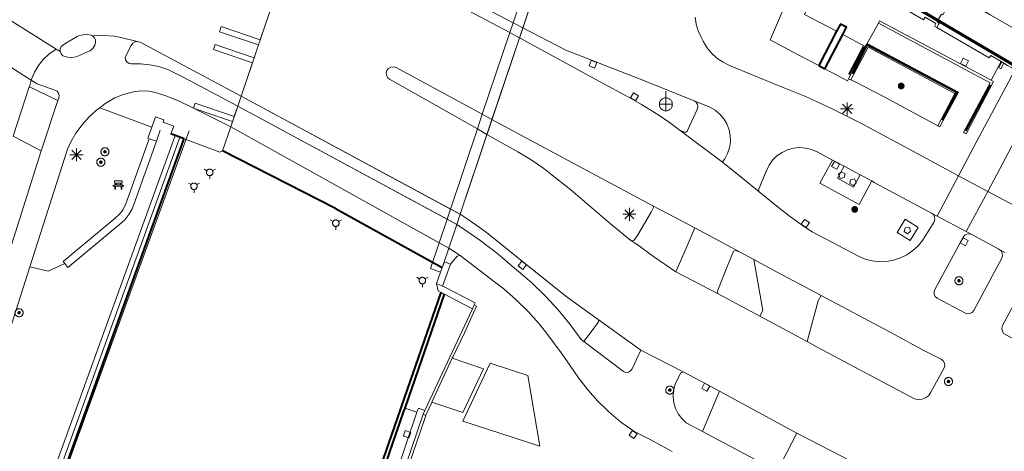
# Model space of a CAD drawing. Header units: metres. Extents: x 135779 to 137489, y 452643 to 455118.
# Tile 395 of 489: x 136792 to 136868, y 454425 to 454458. Entities that reach past the tile are written whole.
import ezdxf

# ---------------------------------------------------------------- set-up
doc = ezdxf.new("R2010")
doc.units = ezdxf.units.M
doc.linetypes.add('DGN_Style_3', pattern=[78.572352, 56.123108, -22.449243])
doc.linetypes.add('DGN_Style_4', pattern=[89.853097, 44.898487, -22.449243, 0.056123, -22.449243])
for name, color, linetype, lineweight in [('KTop_BTD_Groenvoorziening', 62, 'Continuous', 13), ('KTop_GBI_Bordes', 40, 'Continuous', 40), ('KTop_OBD__landhoofd', 7, 'Continuous', 0), ('KTop_OBD_Brug_dek', 11, 'Continuous', 13), ('KTop_OTD_Gesloten verharding', 15, 'Continuous', 13), ('KTop_OTD_Gesloten verharding_cementbeton', 15, 'Continuous', 13), ('KTop_OWG_Verkeerseiland_gesloten verharding', 2, 'Continuous', 13), ('KTop_PAL_Lichtmast', 40, 'Continuous', 13), ('KTop_PAL_Portaal', 222, 'Continuous', 13), ('KTop_PND_Grondvlaksituatie van BAG-pand [tachy]', 1, 'Continuous', 13), ('KTop_PND_Pandscheiding', 40, 'Continuous', 13), ('KTop_PUT_Brandkraan of -put', 1, 'Continuous', 13), ('KTop_PUT_Inspectie- of rioolput', 15, 'Continuous', 13), ('KTop_PUT_Kolk', 15, 'Continuous', 13), ('KTop_SHD_Damwand (l)', 1, 'Continuous', 40), ('KTop_SHD_Geluidsscherm (l)', 1, 'Continuous', 40), ('KTop_SHD_Hek (l)', 15, 'DGN_Style_4', 40), ('KTop_SHD_Kademuur', 16, 'Continuous', 13), ('KTop_SHD_Muur', 15, 'Continuous', 13), ('KTop_SHD_Muur (l)', 15, 'Continuous', 40), ('KTop_SHD_Walbescherming (l)', 1, 'DGN_Style_3', 40), ('KTop_STM_Bank', 40, 'Continuous', 13), ('KTop_VGO_Boom', 92, 'Continuous', 13), ('KTop_WGD_Fietspad', 40, 'Continuous', 13), ('KTop_WGD_Rijbaan_Lokale weg', 251, 'Continuous', 13), ('KTop_WGD_Rijbaan_Lokale weg_toerit', 251, 'Continuous', 13), ('KTop_WGD_Rijbaan_Lokale weg_verkeersdrempel', 40, 'Continuous', 13), ('KTop_WGD_Spoorbaan', 251, 'Continuous', 13), ('KTop_WGD_Voetpad', 251, 'Continuous', 13), ('KTop_WGD_Voetpad op trap', 251, 'Continuous', 13), ('KTop_WTD_Waterloop', 150, 'Continuous', 13), ('KTop_WTI_Meerpaal', 150, 'Continuous', 13)]:
    doc.layers.add(name, color=color, linetype=linetype, lineweight=lineweight)

# ---------------------------------------------------------------- blocks, each defined once
blk = doc.blocks.new('PAL_Lichtmast')
at = {"layer": 'KTop_PAL_Lichtmast'}
for p, q in [((-0.354, -0.354), (0.354, 0.354)), ((0.354, -0.354), (-0.354, 0.354)), ((0, -0.5), (0, 0.5)), ((-0.5, 0), (0.5, 0))]:
    blk.add_line(p, q, dxfattribs=at)
blk = doc.blocks.new('PAL_Portaal')
at = {"layer": 'KTop_PAL_Portaal'}
for p, q in [((0, -0.5), (0, 1)), ((0.5, 0), (-0.5, 0))]:
    blk.add_line(p, q, dxfattribs=at)
at = {"layer": 'KTop_PAL_Portaal', "flags": 128}
blk.add_lwpolyline([(0, 0.5), (-0.052, 0.497), (-0.103, 0.489), (-0.154, 0.475), (-0.203, 0.456), (-0.25, 0.433), (-0.293, 0.404), (-0.334, 0.371), (-0.371, 0.334), (-0.404, 0.293), (-0.433, 0.249), (-0.456, 0.203), (-0.475, 0.154), (-0.489, 0.103), (-0.497, 0.052), (-0.499, 0), (-0.497, -0.052), (-0.489, -0.104), (-0.475, -0.155), (-0.456, -0.203), (-0.433, -0.25), (-0.404, -0.293), (-0.371, -0.334), (-0.334, -0.371), (-0.293, -0.404), (-0.249, -0.433), (-0.203, -0.456), (-0.154, -0.475), (-0.103, -0.489), (-0.052, -0.497), (0, -0.499), (0.052, -0.497), (0.104, -0.489), (0.155, -0.475), (0.203, -0.456), (0.25, -0.433), (0.293, -0.404), (0.334, -0.371), (0.371, -0.334), (0.404, -0.293), (0.433, -0.25), (0.456, -0.203), (0.475, -0.155), (0.489, -0.104), (0.497, -0.052), (0.499, 0), (0.497, 0.052), (0.489, 0.103), (0.475, 0.154), (0.456, 0.203), (0.433, 0.25), (0.404, 0.293), (0.371, 0.334), (0.334, 0.371), (0.293, 0.404), (0.25, 0.433), (0.203, 0.456), (0.155, 0.475), (0.104, 0.489), (0.052, 0.497), (0, 0.5)], dxfattribs=at)
blk = doc.blocks.new('PUT_Kolk')
at = {"layer": 'KTop_PUT_Kolk', "flags": 128}
blk.add_lwpolyline([(0.225, -0.225), (0.225, 0.225), (-0.225, 0.225), (-0.225, -0.225), (0.225, -0.225)], dxfattribs=at)
blk = doc.blocks.new('PUT_Brandkraan_of_-put')
at = {"layer": 'KTop_PUT_Brandkraan of -put'}
for p, q in [((-0.25, 0.034), (0, 0.25)), ((-0.158, -0.25), (-0.25, 0.034)), ((0, 0.25), (0.25, 0.033)), ((0.25, 0.033), (0.158, -0.25)), ((0.158, -0.25), (-0.158, -0.25))]:
    blk.add_line(p, q, dxfattribs=at)
blk = doc.blocks.new('PUT_Inspectie-_of_rioolput')
at = {"layer": 'KTop_PUT_Inspectie- of rioolput', "flags": 128}
for points in [[(0.31, 0), (0.308, 0.032), (0.303, 0.064), (0.294, 0.095), (0.283, 0.126), (0.268, 0.155), (0.25, 0.182), (0.23, 0.207), (0.207, 0.23), (0.182, 0.25), (0.154, 0.268), (0.126, 0.283), (0.095, 0.294), (0.064, 0.303), (0.032, 0.308), (0, 0.309), (-0.032, 0.308), (-0.064, 0.303), (-0.096, 0.294), (-0.126, 0.283), (-0.155, 0.268), (-0.182, 0.25), (-0.207, 0.23), (-0.23, 0.207), (-0.25, 0.182), (-0.268, 0.154), (-0.283, 0.126), (-0.294, 0.095), (-0.303, 0.064), (-0.308, 0.032), (-0.309, 0), (-0.308, -0.032), (-0.303, -0.064), (-0.294, -0.096), (-0.283, -0.126), (-0.268, -0.155), (-0.25, -0.182), (-0.23, -0.207), (-0.207, -0.23), (-0.182, -0.25), (-0.155, -0.268), (-0.126, -0.283), (-0.096, -0.294), (-0.064, -0.303), (-0.032, -0.308), (0, -0.309), (0.032, -0.308), (0.064, -0.303), (0.095, -0.294), (0.126, -0.283), (0.155, -0.268), (0.182, -0.25), (0.207, -0.23), (0.23, -0.207), (0.25, -0.182), (0.268, -0.155), (0.283, -0.126), (0.294, -0.096), (0.303, -0.064), (0.308, -0.032), (0.31, 0)], [(0.095, 0), (0.094, 0.009), (0.092, 0.019), (0.09, 0.029), (0.086, 0.038), (0.082, 0.047), (0.076, 0.055), (0.07, 0.063), (0.063, 0.07), (0.055, 0.076), (0.047, 0.082), (0.038, 0.086), (0.029, 0.09), (0.019, 0.092), (0.009, 0.094), (0, 0.094), (-0.01, 0.094), (-0.02, 0.092), (-0.029, 0.09), (-0.039, 0.086), (-0.048, 0.082), (-0.056, 0.076), (-0.064, 0.07), (-0.071, 0.063), (-0.077, 0.055), (-0.082, 0.047), (-0.087, 0.038), (-0.09, 0.029), (-0.093, 0.019), (-0.094, 0.009), (-0.095, 0), (-0.094, -0.01), (-0.093, -0.02), (-0.09, -0.029), (-0.087, -0.039), (-0.082, -0.048), (-0.077, -0.056), (-0.071, -0.064), (-0.064, -0.071), (-0.056, -0.077), (-0.047, -0.082), (-0.039, -0.087), (-0.029, -0.09), (-0.02, -0.093), (-0.01, -0.094), (0, -0.095), (0.009, -0.094), (0.019, -0.093), (0.029, -0.09), (0.038, -0.087), (0.047, -0.082), (0.055, -0.077), (0.063, -0.071), (0.07, -0.064), (0.076, -0.056), (0.082, -0.047), (0.086, -0.039), (0.09, -0.029), (0.092, -0.02), (0.094, -0.01), (0.095, 0)], [(0.035, 0), (0.034, 0.003), (0.034, 0.007), (0.033, 0.01), (0.031, 0.014), (0.03, 0.017), (0.028, 0.02), (0.026, 0.023), (0.023, 0.026), (0.02, 0.028), (0.017, 0.03), (0.014, 0.031), (0.01, 0.033), (0.007, 0.034), (0.003, 0.034), (0, 0.034), (-0.004, 0.034), (-0.007, 0.034), (-0.011, 0.033), (-0.014, 0.031), (-0.018, 0.03), (-0.021, 0.028), (-0.023, 0.026), (-0.026, 0.023), (-0.028, 0.02), (-0.03, 0.017), (-0.032, 0.014), (-0.033, 0.01), (-0.034, 0.007), (-0.035, 0.003), (-0.035, 0), (-0.035, -0.004), (-0.034, -0.007), (-0.033, -0.011), (-0.032, -0.014), (-0.03, -0.018), (-0.028, -0.021), (-0.026, -0.023), (-0.023, -0.026), (-0.021, -0.028), (-0.017, -0.03), (-0.014, -0.032), (-0.011, -0.033), (-0.007, -0.034), (-0.004, -0.035), (0, -0.035), (0.003, -0.035), (0.007, -0.034), (0.01, -0.033), (0.014, -0.032), (0.017, -0.03), (0.02, -0.028), (0.023, -0.026), (0.026, -0.023), (0.028, -0.021), (0.03, -0.017), (0.031, -0.014), (0.033, -0.011), (0.034, -0.007), (0.034, -0.004), (0.035, 0)], [(0.01, 0.02), (0.007, 0.02), (0.005, 0.021), (0.003, 0.022), (0.001, 0.022), (-0.001, 0.022), (-0.004, 0.022), (-0.006, 0.021), (-0.008, 0.02), (-0.01, 0.019), (-0.012, 0.018), (-0.014, 0.017), (-0.016, 0.015), (-0.017, 0.013), (-0.019, 0.012), (-0.02, 0.009), (-0.021, 0.007), (-0.022, 0.005), (-0.022, 0.003), (-0.022, 0.001), (-0.022, -0.001), (-0.022, -0.004), (-0.022, -0.006), (-0.021, -0.008), (-0.02, -0.01), (-0.019, -0.012), (-0.017, -0.014), (-0.016, -0.016), (-0.014, -0.017), (-0.012, -0.019), (-0.01, -0.02), (-0.008, -0.021), (-0.006, -0.022), (-0.003, -0.022), (-0.001, -0.022), (0.001, -0.022), (0.003, -0.022), (0.005, -0.022), (0.008, -0.021), (0.01, -0.02), (0.012, -0.019), (0.014, -0.017), (0.015, -0.016), (0.017, -0.014), (0.018, -0.012), (0.02, -0.01), (0.02, -0.008), (0.021, -0.006), (0.022, -0.003), (0.022, -0.001), (0.022, 0.001), (0.022, 0.003), (0.021, 0.005), (0.02, 0.008), (0.019, 0.01), (0.018, 0.012), (0.017, 0.014), (0.015, 0.015), (0.013, 0.017), (0.012, 0.018), (0.01, 0.02)]]:
    blk.add_lwpolyline(points, dxfattribs=at)
blk = doc.blocks.new('STM_Bank')
at = {"layer": 'KTop_STM_Bank'}
for p, q in [((-0.416, -0.089), (-0.298, 0.019)), ((-0.298, 0.314), (0.298, 0.314)), ((-0.298, 0.143), (-0.298, 0.314)), ((-0.2, 0.143), (-0.298, 0.143)), ((-0.298, 0.019), (-0.2, 0.019)), ((-0.2, 0.019), (-0.2, 0.143)), ((0.157, 0.143), (-0.154, 0.143)), ((-0.154, 0.143), (-0.154, 0.019)), ((-0.154, 0.019), (0.157, 0.019)), ((0.157, 0.019), (0.157, 0.143)), ((0.298, 0.143), (0.203, 0.143)), ((0.203, 0.143), (0.203, 0.019)), ((0.203, 0.019), (0.298, 0.019)), ((0.298, 0.314), (0.298, 0.143)), ((0.298, 0.019), (0.416, -0.089)), ((-0.259, -0.089), (-0.416, -0.089)), ((-0.259, -0.315), (-0.259, -0.089)), ((-0.213, -0.315), (-0.259, -0.315)), ((0.216, -0.089), (-0.213, -0.089)), ((-0.213, -0.089), (-0.213, -0.315)), ((0.216, -0.305), (0.216, -0.089)), ((0.259, -0.305), (0.216, -0.305)), ((0.416, -0.089), (0.259, -0.089)), ((0.259, -0.089), (0.259, -0.305))]:
    blk.add_line(p, q, dxfattribs=at)
blk = doc.blocks.new('WTI_Meerpaal')
at = {"layer": 'KTop_WTI_Meerpaal'}
for p, q in [((-0.216, 0.125), (-0.432, 0.25)), ((0.216, 0.125), (0.432, 0.25)), ((0, -0.25), (0, -0.5))]:
    blk.add_line(p, q, dxfattribs=at)
at = {"layer": 'KTop_WTI_Meerpaal', "flags": 128}
blk.add_lwpolyline([(0.25, 0), (0.248, 0.026), (0.245, 0.051), (0.238, 0.077), (0.228, 0.101), (0.217, 0.125), (0.202, 0.146), (0.186, 0.167), (0.167, 0.185), (0.147, 0.202), (0.125, 0.216), (0.102, 0.228), (0.077, 0.237), (0.052, 0.244), (0.026, 0.248), (0, 0.25), (-0.026, 0.249), (-0.052, 0.245), (-0.077, 0.238), (-0.102, 0.228), (-0.125, 0.217), (-0.147, 0.202), (-0.167, 0.186), (-0.186, 0.167), (-0.202, 0.147), (-0.217, 0.125), (-0.228, 0.102), (-0.238, 0.077), (-0.245, 0.052), (-0.249, 0.026), (-0.25, 0), (-0.249, -0.026), (-0.245, -0.052), (-0.238, -0.077), (-0.229, -0.102), (-0.217, -0.125), (-0.203, -0.147), (-0.186, -0.167), (-0.168, -0.186), (-0.147, -0.202), (-0.125, -0.217), (-0.102, -0.228), (-0.078, -0.238), (-0.052, -0.245), (-0.027, -0.249), (0, -0.25), (0.026, -0.249), (0.051, -0.245), (0.077, -0.238), (0.101, -0.229), (0.125, -0.217), (0.146, -0.203), (0.167, -0.186), (0.185, -0.168), (0.202, -0.147), (0.216, -0.125), (0.228, -0.102), (0.237, -0.078), (0.244, -0.052), (0.248, -0.027), (0.25, -0.001)], dxfattribs=at)
blk = doc.blocks.new('VGO_Boom')
at = {"layer": 'KTop_VGO_Boom', "flags": 128}
for points in [[(0.215, 0), (0.214, 0.022), (0.21, 0.045), (0.204, 0.066), (0.196, 0.087), (0.186, 0.108), (0.174, 0.126), (0.16, 0.144), (0.144, 0.16), (0.126, 0.174), (0.107, 0.186), (0.087, 0.196), (0.066, 0.204), (0.045, 0.21), (0.022, 0.214), (-0.001, 0.215), (-0.023, 0.214), (-0.045, 0.21), (-0.067, 0.204), (-0.088, 0.196), (-0.108, 0.186), (-0.127, 0.174), (-0.144, 0.16), (-0.16, 0.144), (-0.174, 0.126), (-0.187, 0.107), (-0.197, 0.087), (-0.205, 0.066), (-0.211, 0.045), (-0.214, 0.022), (-0.215, -0.001), (-0.214, -0.023), (-0.211, -0.045), (-0.205, -0.067), (-0.197, -0.088), (-0.187, -0.108), (-0.174, -0.127), (-0.16, -0.144), (-0.144, -0.16), (-0.127, -0.174), (-0.108, -0.187), (-0.088, -0.197), (-0.067, -0.205), (-0.045, -0.211), (-0.023, -0.214), (0, -0.215), (0.022, -0.214), (0.045, -0.211), (0.066, -0.205), (0.087, -0.197), (0.108, -0.187), (0.126, -0.174), (0.144, -0.16), (0.16, -0.144), (0.174, -0.127), (0.186, -0.108), (0.196, -0.088), (0.204, -0.067), (0.21, -0.045), (0.214, -0.023), (0.215, -0.001)], [(0.155, 0), (0.154, 0.016), (0.152, 0.032), (0.147, 0.048), (0.142, 0.063), (0.134, 0.078), (0.125, 0.091), (0.115, 0.104), (0.104, 0.115), (0.091, 0.125), (0.077, 0.134), (0.063, 0.142), (0.048, 0.147), (0.032, 0.152), (0.016, 0.154), (-0.001, 0.155), (-0.017, 0.154), (-0.033, 0.152), (-0.048, 0.147), (-0.064, 0.142), (-0.078, 0.134), (-0.092, 0.125), (-0.104, 0.115), (-0.116, 0.104), (-0.126, 0.091), (-0.135, 0.077), (-0.142, 0.063), (-0.148, 0.048), (-0.152, 0.032), (-0.155, 0.016), (-0.155, -0.001), (-0.155, -0.017), (-0.152, -0.033), (-0.148, -0.048), (-0.142, -0.064), (-0.135, -0.078), (-0.126, -0.092), (-0.116, -0.104), (-0.104, -0.116), (-0.092, -0.126), (-0.078, -0.135), (-0.064, -0.142), (-0.048, -0.148), (-0.033, -0.152), (-0.017, -0.155), (0, -0.155), (0.016, -0.155), (0.032, -0.152), (0.048, -0.148), (0.063, -0.142), (0.078, -0.135), (0.091, -0.126), (0.104, -0.116), (0.115, -0.104), (0.125, -0.092), (0.134, -0.078), (0.142, -0.064), (0.147, -0.048), (0.152, -0.033), (0.154, -0.017), (0.155, -0.001)], [(0.095, 0), (0.094, 0.01), (0.093, 0.02), (0.09, 0.029), (0.087, 0.039), (0.082, 0.048), (0.077, 0.056), (0.071, 0.064), (0.064, 0.071), (0.056, 0.077), (0.047, 0.082), (0.039, 0.087), (0.029, 0.09), (0.02, 0.093), (0.01, 0.094), (-0.001, 0.095), (-0.01, 0.094), (-0.02, 0.093), (-0.03, 0.09), (-0.039, 0.087), (-0.048, 0.082), (-0.056, 0.077), (-0.064, 0.071), (-0.071, 0.064), (-0.077, 0.056), (-0.083, 0.047), (-0.087, 0.039), (-0.091, 0.029), (-0.093, 0.02), (-0.095, 0.01), (-0.095, -0.001), (-0.095, -0.01), (-0.093, -0.02), (-0.091, -0.03), (-0.087, -0.039), (-0.083, -0.048), (-0.077, -0.056), (-0.071, -0.064), (-0.064, -0.071), (-0.056, -0.077), (-0.048, -0.083), (-0.039, -0.087), (-0.03, -0.091), (-0.02, -0.093), (-0.01, -0.095), (0, -0.095), (0.01, -0.095), (0.02, -0.093), (0.029, -0.091), (0.039, -0.087), (0.048, -0.083), (0.056, -0.077), (0.064, -0.071), (0.071, -0.064), (0.077, -0.056), (0.082, -0.048), (0.087, -0.039), (0.09, -0.03), (0.093, -0.02), (0.094, -0.01), (0.095, -0.001)], [(0.035, 0), (0.035, 0.004), (0.034, 0.007), (0.033, 0.011), (0.032, 0.014), (0.03, 0.018), (0.028, 0.021), (0.026, 0.023), (0.023, 0.026), (0.021, 0.028), (0.017, 0.03), (0.014, 0.032), (0.011, 0.033), (0.007, 0.034), (0.004, 0.035), (-0.001, 0.035), (-0.004, 0.035), (-0.008, 0.034), (-0.011, 0.033), (-0.015, 0.032), (-0.018, 0.03), (-0.021, 0.028), (-0.024, 0.026), (-0.027, 0.023), (-0.029, 0.021), (-0.031, 0.017), (-0.032, 0.014), (-0.034, 0.011), (-0.035, 0.007), (-0.035, 0.004), (-0.035, -0.001), (-0.035, -0.004), (-0.035, -0.008), (-0.034, -0.011), (-0.032, -0.015), (-0.031, -0.018), (-0.029, -0.021), (-0.027, -0.024), (-0.024, -0.027), (-0.021, -0.029), (-0.018, -0.031), (-0.015, -0.032), (-0.011, -0.034), (-0.008, -0.035), (-0.004, -0.035), (0, -0.035), (0.004, -0.035), (0.007, -0.035), (0.011, -0.034), (0.014, -0.032), (0.018, -0.031), (0.021, -0.029), (0.023, -0.027), (0.026, -0.024), (0.028, -0.021), (0.03, -0.018), (0.032, -0.015), (0.033, -0.011), (0.034, -0.008), (0.035, -0.004), (0.035, 0)]]:
    blk.add_lwpolyline(points, dxfattribs=at)

msp = doc.modelspace()

# ---------------------------------------------------------------- linework, layer by layer
at = {"layer": 'KTop_BTD_Groenvoorziening', "flags": 128}
msp.add_lwpolyline([(136751.122, 454300.282), (136752.268, 454303.607), (136761.57, 454331.078), (136766.211, 454344.514), (136770.973, 454358.082), (136803.897, 454448.849), (136803.922, 454448.911)], dxfattribs=at)
at = {"layer": 'KTop_GBI_Bordes', "flags": 128}
for points in [[(136855.167, 454456.664), (136855.448, 454457.231), (136854.995, 454457.451), (136854.7, 454456.91)], [(136854.7, 454456.91), (136853.331, 454454.28)], [(136853.798, 454454.036), (136855.167, 454456.664)], [(136853.331, 454454.28), (136853.798, 454454.036)]]:
    msp.add_lwpolyline(points, dxfattribs=at)
at = {"layer": 'KTop_OBD__landhoofd', "flags": 128}
for points in [[(136830.607, 454457.179), (136831.574, 454460.056)], [(136830.351, 454456.418), (136830.607, 454457.179)], [(136828.247, 454450.158), (136830.351, 454456.418)], [(136827.859, 454449.005), (136828.247, 454450.158)], [(136825.8, 454442.879), (136827.859, 454449.005)], [(136825.536, 454442.094), (136825.8, 454442.879)], [(136824.928, 454440.286), (136825.536, 454442.094)], [(136824.466, 454438.913), (136824.928, 454440.286)]]:
    msp.add_lwpolyline(points, dxfattribs=at)
at = {"layer": 'KTop_OBD_Brug_dek', "flags": 128}
for points in [[(136813.53, 454465.344), (136812.481, 454462.248), (136809.488, 454463.262), (136809.355, 454462.871), (136812.348, 454461.857), (136812.024, 454460.9), (136809.031, 454461.914), (136808.886, 454461.485), (136811.879, 454460.471), (136810.452, 454456.256), (136807.459, 454457.27), (136807.325, 454456.875), (136810.319, 454455.861), (136809.986, 454454.878), (136806.992, 454455.892), (136806.863, 454455.51), (136809.857, 454454.496), (136808.991, 454451.939)], [(136825.8, 454442.879), (136831.575, 454460.055)], [(136808.991, 454451.939), (136808.73, 454451.169)], [(136805.339, 454451.013), (136805.336, 454451.004), (136805.396, 454450.984), (136805.398, 454450.983)], [(136808.73, 454451.169), (136808.464, 454450.384), (136805.47, 454451.398), (136805.339, 454451.013)], [(136805.398, 454450.983), (136808.329, 454449.99), (136808.19, 454449.578)], [(136808.19, 454449.578), (136808.189, 454449.576), (136807.566, 454447.735)], [(136825.536, 454442.094), (136825.8, 454442.879)], [(136824.928, 454440.286), (136825.536, 454442.094)], [(136824.467, 454438.913), (136824.928, 454440.286)], [(136824.425, 454438.789), (136824.467, 454438.913)]]:
    msp.add_lwpolyline(points, dxfattribs=at)
at = {"layer": 'KTop_OTD_Gesloten verharding', "flags": 128}
for points in [[(136940.176, 454417.932), (136918.617, 454429.233), (136898.459, 454439.977), (136866.492, 454458.165), (136854.64, 454465.197), (136836.625, 454476.314), (136810.964, 454493.018), (136804.529, 454497.21), (136804.096, 454496.212), (136804.044, 454496.091), (136803.575, 454495.043), (136803.574, 454495.04), (136803.536, 454494.957), (136803.566, 454494.937), (136818.393, 454485.174), (136839.185, 454472.03)], [(136860.96, 454441.86), (136860.339, 454440.871), (136859.349, 454441.487), (136859.976, 454442.506), (136860.96, 454441.86)]]:
    msp.add_lwpolyline(points, dxfattribs=at)
msp.add_lwpolyline([(136856.729, 454461.052), (136857.234, 454460.748), (136857.32, 454460.697), (136882.912, 454445.648, 0.009219), (136883.252, 454445.457), (136928.274, 454421.295)], format="xyb", dxfattribs=at)
at = {"layer": 'KTop_OTD_Gesloten verharding_cementbeton', "flags": 128}
msp.add_lwpolyline([(136822.487, 454427.692), (136822.608, 454428.01), (136823.102, 454427.827)], dxfattribs=at)
at = {"layer": 'KTop_OWG_Verkeerseiland_gesloten verharding', "flags": 128}
for points in [[(136808.991, 454451.939), (136801.23, 454456.078), (136801.113, 454456.113), (136801.055, 454456.12), (136800.855, 454456.092), (136800.68, 454455.989), (136800.559, 454455.827), (136800.091, 454454.93), (136800.09, 454454.917), (136800.119, 454454.724), (136800.223, 454454.559), (136800.384, 454454.448), (136800.575, 454454.411), (136801.264, 454454.419), (136801.973, 454454.348), (136802.67, 454454.199), (136803.353, 454453.97), (136804.385, 454453.481), (136805.027, 454453.146), (136808.73, 454451.169)], [(136825.8, 454442.879), (136825.8, 454442.879), (136808.991, 454451.939)], [(136808.73, 454451.169), (136825.536, 454442.094), (136825.536, 454442.094)], [(136825.536, 454442.094), (136825.896, 454441.868), (136826.825, 454441.225), (136827.314, 454440.886), (136828.685, 454439.839), (136830.007, 454438.73), (136830.24, 454438.541), (136831.327, 454437.597), (136832.36, 454436.594), (136833.335, 454435.535), (136834.25, 454434.424), (136835.099, 454433.267), (136835.307, 454433.109), (136836.397, 454434.579), (136836.429, 454434.7), (136836.388, 454434.81), (136834.028, 454436.531), (136830.725, 454439.16), (136828.974, 454440.565), (136827.72, 454441.556), (136827.27, 454441.876), (136826.419, 454442.483), (136825.8, 454442.879)]]:
    msp.add_lwpolyline(points, dxfattribs=at)
at = {"layer": 'KTop_PND_Grondvlaksituatie van BAG-pand [tachy]', "flags": 128}
for points in [[(136808.99, 454451.939), (136813.53, 454465.344)], [(136854.021, 454462.465), (136855.092, 454461.822), (136856.22, 454461.147), (136856.002, 454460.674), (136856.387, 454460.503), (136856.573, 454460.918), (136857.292, 454460.454), (136857.18, 454460.262), (136861.382, 454457.793), (136861.5, 454457.993), (136862.324, 454457.511), (136862.211, 454457.314), (136862.393, 454457.208)], [(136862.393, 454457.208), (136866.418, 454454.867), (136866.528, 454455.057), (136867.334, 454454.586)], [(136867.334, 454454.586), (136867.381, 454454.558)], [(136867.543, 454454.462), (136867.381, 454454.558)], [(136867.543, 454454.462), (136867.829, 454454.297), (136868.392, 454453.971)], [(136808.729, 454451.169), (136808.99, 454451.939)], [(136808.19, 454449.578), (136808.729, 454451.169)]]:
    msp.add_lwpolyline(points, dxfattribs=at)
at = {"layer": 'KTop_PND_Pandscheiding', "flags": 128}
msp.add_lwpolyline([(136862.393, 454457.208), (136862.507, 454457.404), (136862.577, 454457.534), (136862.413, 454457.633), (136862.455, 454457.707), (136862.743, 454458.215), (136862.861, 454458.179), (136863.754, 454459.789)], dxfattribs=at)
at = {"layer": 'KTop_SHD_Damwand (l)', "flags": 128}
msp.add_lwpolyline([(136717.605, 454200), (136751.872, 454299.933), (136761.582, 454327.983), (136762.545, 454331.073), (136767.196, 454344.783), (136773.791, 454363.359), (136804.597, 454448.605)], dxfattribs=at)
at = {"layer": 'KTop_SHD_Geluidsscherm (l)', "flags": 128}
msp.add_lwpolyline([(136920.272, 454425.599), (136912.081, 454429.902), (136905.942, 454433.162), (136896.959, 454438.003), (136885.306, 454444.492), (136879.14, 454448.014), (136869.274, 454453.775), (136862.741, 454457.607), (136855.85, 454461.718), (136846.584, 454467.355), (136840.036, 454471.408), (136832.978, 454475.851), (136822.967, 454482.283), (136812.648, 454489.067), (136803.619, 454495.14)], dxfattribs=at)
at = {"layer": 'KTop_SHD_Hek (l)', "flags": 128}
for points in [[(136855.665, 454453.598), (136856.787, 454455.734)], [(136864.633, 454449.264), (136866.512, 454452.796)], [(136804.615, 454448.655), (136803.6, 454449.057)], [(136816.235, 454443.332), (136807.566, 454447.735)], [(136816.235, 454443.332), (136824.425, 454438.789)]]:
    msp.add_lwpolyline(points, dxfattribs=at)
at = {"layer": 'KTop_SHD_Kademuur', "flags": 128}
for points in [[(136684.215, 454104.307), (136693.341, 454130.46), (136700.343, 454150.697), (136703.531, 454159.737), (136703.432, 454159.723), (136705.676, 454166.226), (136708.101, 454173.425), (136708.355, 454174.154), (136717.235, 454200), (136751.541, 454300.047), (136761.252, 454328.097), (136762.214, 454331.186), (136766.865, 454344.896), (136773.462, 454363.478), (136804.267, 454448.72), (136804.288, 454448.776)], [(136684.466, 454104.213), (136700.85, 454151.206), (136707.574, 454170.801), (136713.424, 454188.027), (136717.605, 454200), (136751.872, 454299.933), (136761.582, 454327.983), (136762.545, 454331.073), (136767.196, 454344.783), (136773.791, 454363.359), (136804.597, 454448.605), (136804.615, 454448.655)], [(136824.305, 454438.439), (136824.466, 454438.913)], [(136824.44, 454437.37), (136825.069, 454439.053)], [(136825.069, 454439.053), (136824.6, 454439.228), (136824.48, 454438.908), (136824.466, 454438.913)], [(136824.305, 454438.439), (136823.981, 454437.572)], [(136823.981, 454437.572), (136824.108, 454436.993), (136824.286, 454436.9), (136824.336, 454436.874)], [(136824.44, 454437.37), (136823.981, 454437.572)], [(136826.891, 454435.925), (136826.962, 454436.072), (136826.124, 454436.508), (136824.623, 454437.289), (136824.44, 454437.37)], [(136824.336, 454436.874), (136821.327, 454428.174), (136821.218, 454427.887), (136818.769, 454420.795), (136816.519, 454414.152), (136816.177, 454413.194), (136816.101, 454413), (136815.726, 454413.169), (136815.28, 454412.891), (136815.098, 454412.947), (136813.59, 454408.631), (136813.684, 454408.603), (136814.057, 454408.498)], [(136824.598, 454436.738), (136821.601, 454428.075), (136821.571, 454427.995)], [(136824.336, 454436.874), (136824.554, 454436.761), (136824.598, 454436.738)], [(136826.74, 454435.624), (136825.968, 454436.025), (136824.598, 454436.738)], [(136814.057, 454408.498), (136815.581, 454412.812), (136816.286, 454412.591), (136816.355, 454412.771), (136816.794, 454414.056), (136819.045, 454420.7), (136821.492, 454427.787), (136821.571, 454427.995)]]:
    msp.add_lwpolyline(points, dxfattribs=at)
at = {"layer": 'KTop_SHD_Kademuur'}
msp.add_polyline3d([(136685.38, 454107.114, 1.013), (136695.373, 454135.698, 0.994), (136704.181, 454160.904, 0.99), (136712.001, 454183.746, 0.976), (136718.4, 454202.355, 0.975), (136726.165, 454225.013, 0.968), (136729.042, 454233.388, 0.95), (136732.888, 454244.516, 0.952), (136735.946, 454253.369, 0.94), (136740.642, 454266.903, 0.971), (136744.235, 454277.384, 0.963), (136748.935, 454291.176, 0.96), (136752.129, 454300.385, 0.972), (136758.845, 454320.01, 0.982), (136769.075, 454349.805, 0.968), (136771.177, 454355.868, 0.96), (136772.987, 454360.911, 0.956), (136775.433, 454367.661, 0.965), (136782.816, 454387.961, 0.956), (136788.799, 454404.698, 0.967), (136795.785, 454423.963, 0.949), (136804.996, 454449.287, 0.929)], dxfattribs=at)
at = {"layer": 'KTop_SHD_Muur', "flags": 128}
for points in [[(136866.577, 454453.154), (136858, 454457.72), (136857.904, 454457.543)], [(136857.904, 454457.543), (136864.892, 454453.812), (136866.481, 454452.964), (136865.64, 454451.39), (136864.445, 454449.155), (136864.641, 454449.059), (136866.755, 454453.059), (136866.577, 454453.154)], [(136856.901, 454455.745), (136855.808, 454453.648), (136855.614, 454453.274)], [(136862.466, 454449.671), (136863.776, 454452.151), (136857.118, 454455.696), (136855.793, 454453.187)], [(136857.036, 454455.968), (136856.901, 454455.745)], [(136862.466, 454449.671), (136862.63, 454449.583), (136862.857, 454450.006), (136864.052, 454452.238), (136857.036, 454455.968)], [(136867.381, 454454.558), (136867.133, 454454.132), (136867.297, 454454.037), (136867.543, 454454.462)], [(136855.614, 454453.274), (136855.793, 454453.187)], [(136803.6, 454449.057), (136803.815, 454449.646), (136803.003, 454449.941), (136803.067, 454450.124), (136802.416, 454450.353), (136802.361, 454450.195), (136802.14, 454449.568)], [(136802.14, 454449.568), (136801.838, 454448.707), (136801.932, 454448.674)], [(136801.932, 454448.674), (136800.133, 454443.666), (136799.925, 454443.255), (136799.65, 454442.887), (136799.315, 454442.571), (136795.319, 454439.256), (136795.456, 454439.09)], [(136801.932, 454448.674), (136802.489, 454448.478)], [(136802.788, 454449.329), (136802.489, 454448.478)], [(136802.489, 454448.478), (136800.747, 454443.627), (136800.618, 454443.299), (136800.369, 454442.855), (136800.054, 454442.454), (136799.681, 454442.108), (136795.695, 454438.801), (136795.456, 454439.09)], [(136823.161, 454427.448), (136823.164, 454427.459), (136823.628, 454428.438), (136823.642, 454428.468), (136825.175, 454431.786), (136825.2, 454431.834), (136825.273, 454431.975), (136826.132, 454433.785), (136827.07, 454435.836), (136826.891, 454435.925)], [(136826.891, 454435.925), (136826.744, 454435.622), (136826.74, 454435.624)], [(136823.102, 454427.827), (136826.74, 454435.624)], [(136806.805, 454373.27), (136806.859, 454373.43), (136803.722, 454374.568), (136810.411, 454393.226), (136811.766, 454397.012), (136814.606, 454404.915), (136815.331, 454406.948), (136815.433, 454406.912), (136816.082, 454406.672), (136820.682, 454420.114), (136821.569, 454422.736), (136823.087, 454427.225), (136823.161, 454427.448)], [(136822.971, 454427.534), (136815.954, 454406.93), (136815.489, 454407.107)], [(136823.102, 454427.827), (136822.966, 454427.537), (136822.971, 454427.534)], [(136822.971, 454427.534), (136823.161, 454427.448)]]:
    msp.add_lwpolyline(points, dxfattribs=at)
at = {"layer": 'KTop_SHD_Muur (l)', "flags": 128}
msp.add_lwpolyline([(136862.815, 454450.085), (136863.932, 454452.205), (136857.025, 454455.885), (136855.924, 454453.651)], dxfattribs=at)
at = {"layer": 'KTop_SHD_Walbescherming (l)', "flags": 128}
for points in [[(136816.101, 454413), (136816.177, 454413.194), (136816.519, 454414.152), (136818.769, 454420.795), (136821.218, 454427.887), (136821.327, 454428.174), (136824.336, 454436.874)], [(136816.355, 454412.771), (136816.794, 454414.056), (136819.045, 454420.7), (136821.492, 454427.787), (136821.571, 454427.995), (136821.601, 454428.075), (136824.598, 454436.738)]]:
    msp.add_lwpolyline(points, dxfattribs=at)
at = {"layer": 'KTop_WGD_Fietspad', "flags": 128}
for points in [[(136829.863, 454457.569), (136813.76, 454466.023)], [(136864.07, 454445.832), (136860.933, 454447.522), (136856.553, 454449.867), (136856.245, 454450.028), (136854.264, 454451.013), (136852.249, 454451.926), (136850.202, 454452.766), (136848.352, 454453.531), (136846.488, 454454.299), (136845.982, 454454.544), (136845.516, 454454.859), (136845.099, 454455.237), (136844.74, 454455.67), (136844.446, 454456.15), (136844.3, 454456.465), (136844.07, 454456.945), (136843.915, 454457.455), (136843.837, 454457.982)], [(136830.607, 454457.179), (136829.863, 454457.569)], [(136843.763, 454451.589), (136840.97, 454452.71), (136839.119, 454453.456), (136837.45, 454454.095), (136836.085, 454454.619), (136833.928, 454455.46), (136831.306, 454456.817), (136830.607, 454457.179)], [(136795.092, 454455.361), (136795.17, 454455.176), (136795.314, 454455.036), (136795.341, 454455.02), (136795.662, 454454.921), (136795.998, 454454.901), (136796.33, 454454.96), (136796.454, 454455.004), (136797.373, 454455.408), (136797.595, 454455.598), (136797.757, 454455.841), (136797.825, 454456.022), (136797.823, 454456.223), (136797.743, 454456.408), (136797.597, 454456.548), (136797.559, 454456.571)], [(136794.8, 454455.545), (136794.713, 454455.498), (136794.233, 454455.153), (136793.804, 454454.746), (136793.434, 454454.284), (136793.129, 454453.777), (136792.895, 454453.234), (136792.875, 454453.161)], [(136808.729, 454451.169), (136805.027, 454453.146), (136804.385, 454453.481), (136803.353, 454453.97), (136802.67, 454454.199), (136801.973, 454454.348), (136801.264, 454454.419), (136800.575, 454454.411), (136800.384, 454454.448), (136800.223, 454454.559), (136800.119, 454454.724), (136800.09, 454454.917), (136800.091, 454454.93), (136800.559, 454455.827), (136800.68, 454455.989), (136800.855, 454456.092), (136801.055, 454456.12), (136801.113, 454456.113)], [(136794.925, 454451.594), (136794.994, 454451.79), (136795.025, 454451.982), (136794.977, 454452.165), (136794.857, 454452.312), (136794.695, 454452.395), (136793.322, 454452.877), (136792.875, 454453.161)], [(136798.137, 454451.044), (136798.534, 454451.337), (136798.904, 454451.584), (136799.289, 454451.795), (136799.876, 454452.041), (136800.489, 454452.21), (136800.85, 454452.293), (136801.374, 454452.344), (136801.9, 454452.316), (136802.416, 454452.208), (136803.276, 454451.939), (136804.223, 454451.563), (136805.137, 454451.114), (136805.339, 454451.013), (136808.19, 454449.578), (136808.19, 454449.578)], [(136792.772, 454438.856), (136795.659, 454447.878), (136795.909, 454448.421), (136796.311, 454449.105), (136796.779, 454449.744), (136797.309, 454450.333), (136797.896, 454450.866), (136798.137, 454451.044)], [(136794.925, 454451.594), (136793.65, 454447.739)], [(136824.795, 454442.494), (136808.73, 454451.169), (136808.729, 454451.169)], [(136843.763, 454451.589), (136844.962, 454451.088), (136845.378, 454450.851), (136845.738, 454450.554), (136846.042, 454450.201), (136846.281, 454449.801), (136846.448, 454449.365), (136846.539, 454448.908), (136846.55, 454448.442), (136846.481, 454447.981), (136846.335, 454447.538), (136846.115, 454447.127), (136845.929, 454446.868)], [(136808.19, 454449.578), (136824.19, 454440.696)], [(136854.386, 454447.038), (136853.218, 454447.655), (136852.786, 454447.843), (136852.329, 454447.956), (136851.859, 454447.99), (136851.391, 454447.943), (136850.937, 454447.819), (136850.51, 454447.619), (136850.124, 454447.35), (136849.788, 454447.02), (136849.513, 454446.638), (136849.307, 454446.215), (136849.291, 454446.173), (136848.712, 454444.739), (136848.748, 454444.598)], [(136790.598, 454438.095), (136793.65, 454447.739)], [(136854.386, 454447.038), (136854.742, 454446.85), (136855.288, 454446.557)], [(136856.512, 454445.902), (136855.288, 454446.557)], [(136856.512, 454445.902), (136857.396, 454445.429)], [(136862.423, 454442.73), (136864.07, 454445.832)], [(136861.992, 454442.96), (136857.593, 454445.323), (136857.396, 454445.429)], [(136866.302, 454444.633), (136864.637, 454441.548)], [(136869.249, 454443.064), (136866.302, 454444.633)], [(136825.536, 454442.094), (136824.795, 454442.494)], [(136835.307, 454433.109), (136835.099, 454433.267), (136834.25, 454434.424), (136833.335, 454435.535), (136832.36, 454436.594), (136831.327, 454437.597), (136830.24, 454438.541), (136830.007, 454438.73), (136828.685, 454439.839), (136827.314, 454440.886), (136826.825, 454441.225), (136825.896, 454441.868), (136825.536, 454442.094)], [(136843.817, 454441.832), (136843.233, 454440.454), (136842.365, 454438.458)], [(136867.165, 454440.192), (136865.074, 454441.314)], [(136824.19, 454440.696), (136824.928, 454440.286)], [(136824.928, 454440.286), (136825.792, 454439.712)], [(136825.792, 454439.712), (136828.11, 454437.953), (136828.14, 454437.931), (136829.153, 454437.155), (136830.116, 454436.316), (136831.024, 454435.42), (136831.874, 454434.467), (136832.454, 454433.742), (136833.638, 454432.137), (136834.224, 454431.302), (136834.879, 454430.331), (136835.599, 454429.406), (136836.38, 454428.532), (136837.219, 454427.714), (136838.112, 454426.955), (136838.209, 454426.879), (136839.223, 454426.189), (136840.296, 454425.648), (136842.071, 454424.691)], [(136847.301, 454439.976), (136846.965, 454440.106), (136846.792, 454440.046), (136846.274, 454438.784), (136845.545, 454436.939), (136845.616, 454436.768)], [(136792.772, 454438.856), (136787.644, 454422.838), (136782.81, 454407.596), (136776.309, 454387.072), (136773.018, 454376.684), (136768.834, 454363.417), (136767.38, 454358.894), (136765.995, 454354.813), (136764.081, 454349.311), (136763.026, 454346.369), (136762.107, 454343.982), (136758.309, 454333.819), (136754.812, 454324.123), (136751.78, 454315.269)], [(136839.676, 454432.446), (136839.004, 454431.012), (136838.887, 454430.859), (136838.718, 454430.765), (136838.526, 454430.748), (136838.343, 454430.809), (136838.335, 454430.814), (136835.307, 454433.109)], [(136842.92, 454430.8), (136842.732, 454430.721), (136842.389, 454430.03), (136842.284, 454429.766), (136842.177, 454429.322), (136842.149, 454428.866), (136842.201, 454428.413), (136842.331, 454427.975), (136842.536, 454427.566), (136842.808, 454427.2), (136843.14, 454426.886), (136844.415, 454426.225)], [(136850.127, 454423.161), (136844.415, 454426.225)]]:
    msp.add_lwpolyline(points, dxfattribs=at)
at = {"layer": 'KTop_WGD_Rijbaan_Lokale weg', "flags": 128}
for points in [[(136813.53, 454465.344), (136829.608, 454456.812)], [(136787.367, 454460.227), (136794.8, 454455.545)], [(136792.875, 454453.161), (136787.206, 454456.765)], [(136797.559, 454456.571), (136797.446, 454456.614), (136797.177, 454456.658), (136796.839, 454456.646), (136796.514, 454456.555), (136796.401, 454456.503), (136795.533, 454455.999), (136795.17, 454455.746), (136795.092, 454455.561), (136795.092, 454455.361)], [(136799.65, 454456.471), (136799.235, 454456.539), (136798.398, 454456.595), (136797.559, 454456.571)], [(136801.113, 454456.113), (136799.65, 454456.471)], [(136829.608, 454456.812), (136830.351, 454456.418)], [(136830.351, 454456.418), (136830.981, 454456.08), (136836.218, 454453.221), (136839.068, 454451.674), (136839.716, 454451.301), (136841.061, 454450.47), (136841.872, 454449.908), (136842.684, 454449.308)], [(136795.092, 454455.361), (136794.8, 454455.545)], [(136801.113, 454456.113), (136801.23, 454456.078), (136808.99, 454451.939)], [(136827.506, 454450.558), (136820.88, 454454.129), (136820.687, 454454.186), (136820.488, 454454.164), (136820.312, 454454.067), (136820.188, 454453.909), (136820.134, 454453.715), (136820.159, 454453.516), (136820.259, 454453.342), (136820.376, 454453.243), (136827.124, 454449.421)], [(136864.07, 454445.832), (136865.478, 454448.531), (136867.725, 454452.679), (136868.09, 454453.391), (136868.164, 454453.533), (136868.392, 454453.971)], [(136792.875, 454453.161), (136792.737, 454452.664)], [(136792.737, 454452.664), (136792.7, 454452.578), (136791.492, 454448.867)], [(136870.592, 454452.696), (136870.48, 454452.483), (136870.359, 454452.255), (136867.693, 454447.235), (136866.302, 454444.633)], [(136808.99, 454451.939), (136808.991, 454451.939), (136825.058, 454443.279)], [(136828.247, 454450.158), (136827.506, 454450.558)], [(136840.584, 454443.533), (136830.575, 454448.902), (136828.247, 454450.158)], [(136827.124, 454449.421), (136827.859, 454449.005)], [(136827.859, 454449.005), (136830.24, 454447.656), (136831.251, 454447.052), (136832.22, 454446.382), (136832.739, 454445.98), (136834.301, 454444.751), (136837.332, 454442.146), (136838.917, 454440.876)], [(136842.684, 454449.308), (136845.929, 454446.868)], [(136845.929, 454446.868), (136847.505, 454445.624), (136848.748, 454444.598)], [(136864.07, 454445.832), (136866.302, 454444.633)], [(136848.748, 454444.598), (136850.369, 454443.284), (136851.15, 454442.675), (136851.981, 454442.097), (136852.154, 454441.972), (136852.823, 454441.54), (136856.382, 454439.661), (136856.887, 454439.445), (136857.424, 454439.303), (136857.975, 454439.239), (136858.529, 454439.255), (136859.076, 454439.351), (136859.603, 454439.524), (136860.1, 454439.771), (136860.556, 454440.087), (136860.962, 454440.465), (136861.283, 454440.86), (136862.19, 454442.292), (136862.246, 454442.482), (136862.224, 454442.679), (136862.126, 454442.852), (136861.992, 454442.96)], [(136843.817, 454441.832), (136840.584, 454443.533)], [(136825.058, 454443.279), (136825.8, 454442.879)], [(136825.8, 454442.879), (136826.419, 454442.483), (136827.27, 454441.876), (136827.72, 454441.556), (136828.974, 454440.565), (136830.725, 454439.16), (136834.028, 454436.531), (136836.388, 454434.81)], [(136861.992, 454442.96), (136862.423, 454442.73)], [(136864.637, 454441.548), (136862.423, 454442.73)], [(136847.301, 454439.976), (136843.817, 454441.832)], [(136865.074, 454441.314), (136864.905, 454441.371), (136864.708, 454441.358), (136864.532, 454441.269), (136864.403, 454441.115), (136864.277, 454440.891), (136863.664, 454439.739), (136862.231, 454437.101), (136862.181, 454436.945), (136862.191, 454436.745), (136862.277, 454436.564), (136862.427, 454436.431), (136864.555, 454435.305), (136864.729, 454435.248), (136864.927, 454435.263), (136865.103, 454435.354), (136865.23, 454435.507), (136866.269, 454437.422), (136867.373, 454439.519), (136867.377, 454439.526), (136867.429, 454439.694), (136867.413, 454439.891), (136867.321, 454440.065), (136867.165, 454440.192)], [(136864.637, 454441.548), (136865.074, 454441.314)], [(136838.917, 454440.876), (136839.39, 454440.547), (136840.639, 454439.649), (136842.365, 454438.458)], [(136848.353, 454439.404), (136847.301, 454439.976)], [(136867.165, 454440.192), (136867.604, 454439.956)], [(136853.504, 454436.649), (136850.136, 454438.436), (136848.353, 454439.404)], [(136842.365, 454438.458), (136845.616, 454436.768)], [(136870.275, 454438.518), (136870.084, 454438.576), (136869.886, 454438.554), (136869.712, 454438.458), (136869.608, 454438.335), (136869.605, 454438.33), (136869.488, 454438.129), (136867.443, 454434.34), (136867.382, 454434.152), (136867.4, 454433.955), (136867.524, 454433.725), (136869.233, 454432.824), (136869.763, 454432.544), (136869.95, 454432.482), (136870.146, 454432.499), (136870.32, 454432.592), (136870.438, 454432.736), (136871.875, 454435.369), (136872.599, 454436.714), (136872.65, 454436.907), (136872.622, 454437.104), (136872.52, 454437.276), (136872.397, 454437.374)], [(136845.616, 454436.768), (136848.806, 454435.06)], [(136852.436, 454433.113), (136853.221, 454432.695), (136860.69, 454428.728), (136860.998, 454428.665), (136861.276, 454428.69), (136861.535, 454428.792), (136861.755, 454428.963), (136861.918, 454429.189), (136862.948, 454431.087), (136863.001, 454431.26), (136862.983, 454431.457), (136862.889, 454431.631), (136862.735, 454431.754), (136861.454, 454432.414), (136858.817, 454433.833), (136853.504, 454436.649)], [(136848.806, 454435.06), (136852.339, 454433.165), (136852.436, 454433.113)], [(136839.676, 454432.446), (136838.039, 454433.62), (136836.388, 454434.81)], [(136842.92, 454430.8), (136839.676, 454432.446)], [(136845.706, 454429.306), (136844.77, 454429.828), (136842.92, 454430.8)], [(136851.66, 454426.1), (136845.706, 454429.306)], [(136856.429, 454423.591), (136856.226, 454423.701), (136855.133, 454424.289), (136851.66, 454426.1)]]:
    msp.add_lwpolyline(points, dxfattribs=at)
at = {"layer": 'KTop_WGD_Rijbaan_Lokale weg_toerit', "flags": 128}
msp.add_lwpolyline([(136844.415, 454426.225), (136845.706, 454429.306)], dxfattribs=at)
at = {"layer": 'KTop_WGD_Rijbaan_Lokale weg_verkeersdrempel', "flags": 128}
for points in [[(136848.806, 454435.06), (136849.037, 454435.494), (136848.353, 454439.404)], [(136853.504, 454436.649), (136853.285, 454436.239), (136852.436, 454433.113)]]:
    msp.add_lwpolyline(points, dxfattribs=at)
at = {"layer": 'KTop_WGD_Spoorbaan', "flags": 128}
msp.add_lwpolyline([(136863.754, 454459.789), (136866.492, 454458.165), (136898.459, 454439.977), (136918.617, 454429.233), (136933.648, 454421.354)], dxfattribs=at)
at = {"layer": 'KTop_WGD_Voetpad', "flags": 128}
for points in [[(136853.331, 454454.28), (136851.711, 454455.13), (136849.588, 454456.244), (136849.616, 454456.309), (136851.344, 454460.313), (136851.651, 454460.185), (136852.905, 454463.158)], [(136857.904, 454457.543), (136857.036, 454455.968)], [(136855.614, 454453.274), (136855.537, 454453.124), (136853.798, 454454.036)], [(136867.334, 454454.586), (136866.577, 454453.154)], [(136855.793, 454453.187), (136856.064, 454453.053), (136858.346, 454451.881), (136862.466, 454449.671)], [(136792.737, 454452.664), (136794.925, 454451.594)], [(136805.339, 454451.013), (136805.137, 454451.114), (136804.223, 454451.563), (136803.276, 454451.939), (136802.416, 454452.208), (136801.9, 454452.316), (136801.374, 454452.344), (136800.85, 454452.293), (136800.489, 454452.21), (136799.876, 454452.041), (136799.289, 454451.795), (136798.904, 454451.584), (136798.534, 454451.337), (136798.137, 454451.044), (136802.14, 454449.568)], [(136805.398, 454450.983), (136805.339, 454451.013)], [(136808.19, 454449.578), (136805.398, 454450.983)], [(136842.684, 454449.308), (136842.928, 454449.213), (136843.089, 454449.151), (136843.227, 454449.257), (136844.005, 454450.922), (136844.008, 454450.928), (136844.057, 454451.117), (136844.028, 454451.311), (136843.924, 454451.477), (136843.763, 454451.589)], [(136824.928, 454440.286), (136824.928, 454440.286), (136808.19, 454449.578), (136808.19, 454449.578)], [(136793.65, 454447.739), (136791.492, 454448.867)], [(136803.6, 454449.057), (136803.629, 454449.019), (136803.922, 454448.911), (136804.288, 454448.776), (136804.615, 454448.655), (136807.368, 454447.64), (136807.566, 454447.735)], [(136807.566, 454447.735), (136816.235, 454443.332), (136824.425, 454438.789)], [(136857.396, 454445.429), (136856.432, 454443.628), (136853.415, 454445.254), (136854.386, 454447.038)], [(136855.288, 454446.557), (136854.77, 454445.644), (136856.004, 454444.957), (136856.512, 454445.902)], [(136838.917, 454440.876), (136838.976, 454440.852), (136839.139, 454440.866), (136839.435, 454441.308), (136840.474, 454443.037), (136840.644, 454443.401), (136840.584, 454443.533)], [(136824.467, 454438.913), (136824.48, 454438.908), (136824.6, 454439.228), (136825.069, 454439.053), (136825.583, 454439.651), (136825.792, 454439.712), (136824.928, 454440.286)], [(136825.792, 454439.712), (136825.583, 454439.651), (136825.069, 454439.053)], [(136795.456, 454439.09), (136794.174, 454438.518), (136792.772, 454438.856)], [(136824.425, 454438.789), (136824.466, 454438.913), (136824.467, 454438.913)], [(136836.388, 454434.81), (136836.429, 454434.7), (136836.397, 454434.579), (136835.307, 454433.109)], [(136830.998, 454430.506), (136828.113, 454431.446), (136826.009, 454426.999), (136831.908, 454425.098), (136830.998, 454430.506)], [(136822.487, 454427.692), (136820.024, 454420.413), (136817.237, 454412.221), (136815.489, 454407.107)], [(136821.571, 454427.995), (136822.487, 454427.692)], [(136850.127, 454423.161), (136851.66, 454426.1)]]:
    msp.add_lwpolyline(points, dxfattribs=at)
at = {"layer": 'KTop_WGD_Voetpad op trap', "flags": 128}
for points in [[(136854.7, 454456.91), (136852.243, 454458.21), (136854.021, 454462.465)], [(136856.901, 454455.745), (136855.167, 454456.664)], [(136827.595, 454431.027), (136825.2, 454431.834), (136823.642, 454428.468), (136826.007, 454427.664), (136827.595, 454431.027)]]:
    msp.add_lwpolyline(points, dxfattribs=at)
at = {"layer": 'KTop_WTD_Waterloop', "flags": 128}
for points in [[(136830.834, 454460.457), (136829.863, 454457.569)], [(136829.863, 454457.569), (136829.608, 454456.812)], [(136829.608, 454456.812), (136827.506, 454450.558)], [(136827.506, 454450.558), (136827.124, 454449.421)], [(136827.124, 454449.421), (136825.058, 454443.279)], [(136825.058, 454443.279), (136824.795, 454442.494)], [(136824.795, 454442.494), (136824.19, 454440.696)], [(136824.19, 454440.696), (136823.524, 454438.715), (136824.305, 454438.439)]]:
    msp.add_lwpolyline(points, dxfattribs=at)

# ---------------------------------------------------------------- block references
at = {"layer": 'KTop_PAL_Lichtmast'}
for p in [(136855.51, 454450.96), (136796.354, 454447.443), (136838.794, 454442.875)]:
    msp.add_blockref('PAL_Lichtmast', p, dxfattribs=at)
at = {"layer": 'KTop_PAL_Portaal'}
msp.add_blockref('PAL_Portaal', (136841.592, 454451.31), dxfattribs=at)
at = {"layer": 'KTop_PUT_Brandkraan of -put'}
for p, rotation in [((136855.088, 454445.849), 150.4311420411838), ((136855.964, 454445.376), 331.7390304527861), ((136860.155, 454441.683), 327.6506527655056)]:
    msp.add_blockref('PUT_Brandkraan_of_-put', p, dxfattribs=dict(at, rotation=rotation))
at = {"layer": 'KTop_PUT_Inspectie- of rioolput'}
for p, rotation in [((136798.54, 454447.672), 143.7811627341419), ((136798.222, 454446.872), 162.2555588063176), ((136864.092, 454437.776), 151.4885466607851), ((136791.946, 454435.325), 162.2480605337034), ((136863.29, 454430.051), 151.5123561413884), ((136841.898, 454429.391), 346.4505915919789)]:
    msp.add_blockref('PUT_Inspectie-_of_rioolput', p, dxfattribs=dict(at, rotation=rotation))
at = {"layer": 'KTop_PUT_Kolk'}
for p, rotation in [((136835.995, 454454.386), 68.88014384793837), ((136864.52, 454454.541), 241.9015600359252), ((136839.193, 454451.891), 240.0745254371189), ((136854.623, 454446.63), 62.16191880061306), ((136852.301, 454442.175), 237.1480554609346), ((136864.498, 454440.774), 150.642246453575), ((136830.57, 454438.964), 51.48220681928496), ((136844.654, 454429.607), 60.85192815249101), ((136821.728, 454426.01), 341.3056893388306), ((136839.083, 454425.983), 55.79951587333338)]:
    msp.add_blockref('PUT_Kolk', p, dxfattribs=dict(at, rotation=rotation))
at = {"layer": 'KTop_STM_Bank'}
msp.add_blockref('STM_Bank', (136799.566, 454445.12), dxfattribs=at)
at = {"layer": 'KTop_VGO_Boom'}
for p in [(136859.661, 454452.711), (136856.094, 454443.252)]:
    msp.add_blockref('VGO_Boom', p, dxfattribs=at)
at = {"layer": 'KTop_WTI_Meerpaal'}
for p in [(136806.58, 454446.09), (136805.374, 454445.025), (136816.261, 454442.194), (136822.906, 454437.792)]:
    msp.add_blockref('WTI_Meerpaal', p, dxfattribs=at)

doc.saveas('drawing.dxf')
